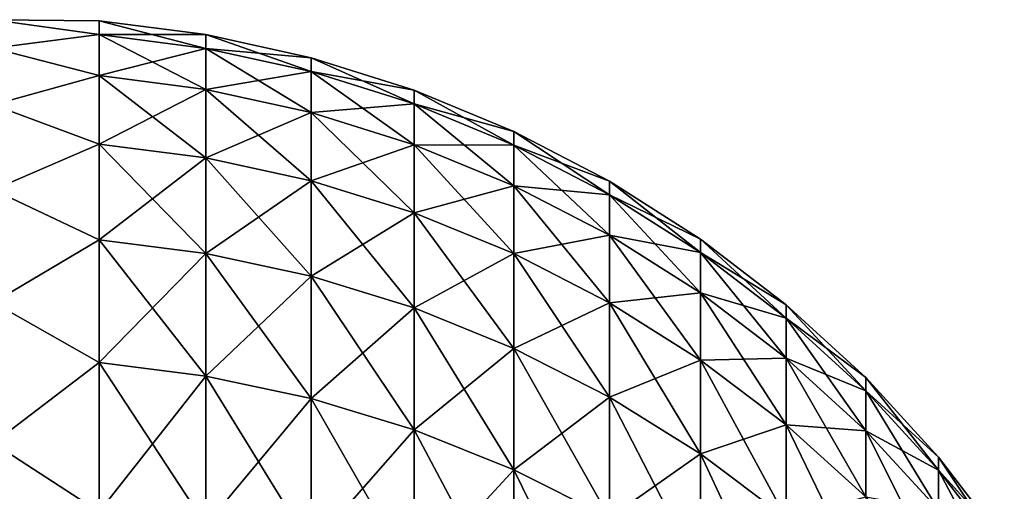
# Model space of a CAD drawing. Header units: metres. Extents: x -46 to 104, y -30 to 30.
# Tile 365 of 656: x 16.032 to 17.228, y 12.423 to 12.996. Entities that reach past the tile are written whole.
import ezdxf

# ---------------------------------------------------------------- set-up
doc = ezdxf.new("R2010")
doc.units = ezdxf.units.M
doc.layers.add('solid_26_000_502_XXX', color=7, linetype='CONTINUOUS')

msp = doc.modelspace()

# ---------------------------------------------------------------- linework, layer by layer
at = {"layer": 'solid_26_000_502_XXX'}
for points in [[(16.128647, 12.977795, -0.658159), (16, 12.961227, -1.003281), (16, 12.99569, -0.334723)], [(16.128647, 12.994473), (16, 12.99569, -0.334723), (16, 12.99569, 0.334723)], [(16.128647, 12.994473), (16.128647, 12.977795, -0.658159), (16, 12.99569, -0.334723)], [(16.128647, 12.977795, 0.658159), (16, 12.99569, 0.334723), (16, 12.961227, 1.003281)], [(16.128647, 12.977795, 0.658159), (16.128647, 12.994473), (16, 12.99569, 0.334723)], [(16.128647, 12.977795, 611.341858), (16, 12.961227, 610.996704), (16, 12.99569, 611.665283)], [(16.128647, 12.994473, 612), (16, 12.99569, 611.665283), (16, 12.99569, 612.334717)], [(16.128647, 12.994473, 612), (16.128647, 12.977795, 611.341858), (16, 12.99569, 611.665283)], [(16.128647, 12.977795, 612.658142), (16, 12.99569, 612.334717), (16, 12.961227, 613.003296)], [(16.128647, 12.977795, 612.658142), (16.128647, 12.994473, 612), (16, 12.99569, 612.334717)], [(16.258539, 12.960895, -0.657302), (16.128647, 12.977795, -0.658159), (16.128647, 12.994473)], [(16.258539, 12.977551), (16.128647, 12.994473), (16.128647, 12.977795, 0.658159)], [(16.258539, 12.977551), (16.258539, 12.960895, -0.657302), (16.128647, 12.994473)], [(16.258539, 12.960895, 611.342712), (16.128647, 12.977795, 611.341858), (16.128647, 12.994473, 612)], [(16.258539, 12.977551, 612), (16.128647, 12.994473, 612), (16.128647, 12.977795, 612.658142)], [(16.258539, 12.977551, 612), (16.258539, 12.960895, 611.342712), (16.128647, 12.994473, 612)], [(16.128647, 12.977795, -0.658159), (16.128647, 12.927803, -1.314629), (16, 12.961227, -1.003281)], [(16.128647, 12.927803, 1.314629), (16.128647, 12.977795, 0.658159), (16, 12.961227, 1.003281)], [(16.128647, 12.977795, 611.341858), (16.128647, 12.927803, 610.685364), (16, 12.961227, 610.996704)], [(16.128647, 12.927803, 613.314636), (16.128647, 12.977795, 612.658142), (16, 12.961227, 613.003296)], [(16.258539, 12.910968, -1.312917), (16.128647, 12.927803, -1.314629), (16.128647, 12.977795, -0.658159)], [(16.258539, 12.960895, -0.657302), (16.258539, 12.910968, -1.312917), (16.128647, 12.977795, -0.658159)], [(16.258539, 12.960895, 0.657302), (16.128647, 12.977795, 0.658159), (16.128647, 12.927803, 1.314629)], [(16.258539, 12.960895, 0.657302), (16.258539, 12.977551), (16.128647, 12.977795, 0.658159)], [(16.258539, 12.910968, 610.687073), (16.128647, 12.927803, 610.685364), (16.128647, 12.977795, 611.341858)], [(16.258539, 12.960895, 611.342712), (16.258539, 12.910968, 610.687073), (16.128647, 12.977795, 611.341858)], [(16.258539, 12.960895, 612.657288), (16.128647, 12.977795, 612.658142), (16.128647, 12.927803, 613.314636)], [(16.258539, 12.960895, 612.657288), (16.258539, 12.977551, 612), (16.128647, 12.977795, 612.658142)], [(16.386457, 12.932741, -0.655874), (16.258539, 12.960895, -0.657302), (16.258539, 12.977551)], [(16.386457, 12.949362), (16.258539, 12.977551), (16.258539, 12.960895, 0.657302)], [(16.386457, 12.949362), (16.386457, 12.932741, -0.655874), (16.258539, 12.977551)], [(16.386457, 12.932741, 611.344116), (16.258539, 12.960895, 611.342712), (16.258539, 12.977551, 612)], [(16.386457, 12.949362, 612), (16.258539, 12.977551, 612), (16.258539, 12.960895, 612.657288)], [(16.386457, 12.949362, 612), (16.386457, 12.932741, 611.344116), (16.258539, 12.977551, 612)], [(16.128647, 12.927803, -1.314629), (16, 12.892395, -1.669179), (16, 12.961227, -1.003281)], [(16.128647, 12.927803, 1.314629), (16, 12.961227, 1.003281), (16, 12.892395, 1.669179)], [(16.128647, 12.927803, 610.685364), (16, 12.892395, 610.330811), (16, 12.961227, 610.996704)], [(16.128647, 12.927803, 613.314636), (16, 12.961227, 613.003296), (16, 12.892395, 613.669189)], [(16.258539, 12.910968, 1.312917), (16.258539, 12.960895, 0.657302), (16.128647, 12.927803, 1.314629)], [(16.258539, 12.910968, 613.312927), (16.258539, 12.960895, 612.657288), (16.128647, 12.927803, 613.314636)], [(16.386457, 12.882923, -1.310065), (16.258539, 12.910968, -1.312917), (16.258539, 12.960895, -0.657302)], [(16.386457, 12.932741, -0.655874), (16.386457, 12.882923, -1.310065), (16.258539, 12.960895, -0.657302)], [(16.386457, 12.932741, 0.655874), (16.258539, 12.960895, 0.657302), (16.258539, 12.910968, 1.312917)], [(16.386457, 12.932741, 0.655874), (16.386457, 12.949362), (16.258539, 12.960895, 0.657302)], [(16.386457, 12.882923, 610.689941), (16.258539, 12.910968, 610.687073), (16.258539, 12.960895, 611.342712)], [(16.386457, 12.932741, 611.344116), (16.386457, 12.882923, 610.689941), (16.258539, 12.960895, 611.342712)], [(16.386457, 12.932741, 612.655884), (16.258539, 12.960895, 612.657288), (16.258539, 12.910968, 613.312927)], [(16.386457, 12.932741, 612.655884), (16.386457, 12.949362, 612), (16.258539, 12.960895, 612.657288)], [(16.511431, 12.89355, -0.653887), (16.386457, 12.932741, -0.655874), (16.386457, 12.949362)], [(16.511431, 12.91012), (16.386457, 12.949362), (16.386457, 12.932741, 0.655874)], [(16.511431, 12.91012), (16.511431, 12.89355, -0.653887), (16.386457, 12.949362)], [(16.511431, 12.89355, 611.34613), (16.386457, 12.932741, 611.344116), (16.386457, 12.949362, 612)], [(16.511431, 12.91012, 612), (16.386457, 12.949362, 612), (16.386457, 12.932741, 612.655884)], [(16.511431, 12.91012, 612), (16.511431, 12.89355, 611.34613), (16.386457, 12.949362, 612)], [(16.386457, 12.882923, 1.310065), (16.386457, 12.932741, 0.655874), (16.258539, 12.910968, 1.312917)], [(16.386457, 12.882923, 613.310059), (16.386457, 12.932741, 612.655884), (16.258539, 12.910968, 613.312927)], [(16.511431, 12.843883, -1.306095), (16.386457, 12.882923, -1.310065), (16.386457, 12.932741, -0.655874)], [(16.511431, 12.89355, -0.653887), (16.511431, 12.843883, -1.306095), (16.386457, 12.932741, -0.655874)], [(16.511431, 12.89355, 0.653887), (16.386457, 12.932741, 0.655874), (16.386457, 12.882923, 1.310065)], [(16.511431, 12.89355, 0.653887), (16.511431, 12.91012), (16.386457, 12.932741, 0.655874)], [(16.511431, 12.843883, 610.693909), (16.386457, 12.882923, 610.689941), (16.386457, 12.932741, 611.344116)], [(16.511431, 12.89355, 611.34613), (16.511431, 12.843883, 610.693909), (16.386457, 12.932741, 611.344116)], [(16.511431, 12.89355, 612.65387), (16.386457, 12.932741, 612.655884), (16.386457, 12.882923, 613.310059)], [(16.511431, 12.89355, 612.65387), (16.511431, 12.91012, 612), (16.386457, 12.932741, 612.655884)], [(16.128647, 12.927803, -1.314629), (16.128647, 12.844625, -1.967724), (16, 12.892395, -1.669179)], [(16.128647, 12.844625, 1.967724), (16.128647, 12.927803, 1.314629), (16, 12.892395, 1.669179)], [(16.128647, 12.927803, 610.685364), (16.128647, 12.844625, 610.032288), (16, 12.892395, 610.330811)], [(16.128647, 12.844625, 613.967712), (16.128647, 12.927803, 613.314636), (16, 12.892395, 613.669189)], [(16.258539, 12.827898, -1.965162), (16.128647, 12.844625, -1.967724), (16.128647, 12.927803, -1.314629)], [(16.258539, 12.910968, -1.312917), (16.258539, 12.827898, -1.965162), (16.128647, 12.927803, -1.314629)], [(16.258539, 12.910968, 1.312917), (16.128647, 12.927803, 1.314629), (16.128647, 12.844625, 1.967724)], [(16.258539, 12.827898, 610.034851), (16.128647, 12.844625, 610.032288), (16.128647, 12.927803, 610.685364)], [(16.258539, 12.910968, 610.687073), (16.258539, 12.827898, 610.034851), (16.128647, 12.927803, 610.685364)], [(16.258539, 12.910968, 613.312927), (16.128647, 12.927803, 613.314636), (16.128647, 12.844625, 613.967712)], [(16.258539, 12.827898, 1.965162), (16.258539, 12.910968, 1.312917), (16.128647, 12.844625, 1.967724)], [(16.258539, 12.827898, 613.965149), (16.258539, 12.910968, 613.312927), (16.128647, 12.844625, 613.967712)], [(16.386457, 12.800035, -1.960893), (16.258539, 12.827898, -1.965162), (16.258539, 12.910968, -1.312917)], [(16.386457, 12.882923, -1.310065), (16.386457, 12.800035, -1.960893), (16.258539, 12.910968, -1.312917)], [(16.386457, 12.882923, 1.310065), (16.258539, 12.910968, 1.312917), (16.258539, 12.827898, 1.965162)], [(16.386457, 12.800035, 610.039124), (16.258539, 12.827898, 610.034851), (16.258539, 12.910968, 610.687073)], [(16.386457, 12.882923, 610.689941), (16.386457, 12.800035, 610.039124), (16.258539, 12.910968, 610.687073)], [(16.386457, 12.882923, 613.310059), (16.258539, 12.910968, 613.312927), (16.258539, 12.827898, 613.965149)], [(16.632504, 12.843619, -0.651355), (16.511431, 12.89355, -0.653887), (16.511431, 12.91012)], [(16.632504, 12.860125), (16.511431, 12.91012), (16.511431, 12.89355, 0.653887)], [(16.632504, 12.860125), (16.632504, 12.843619, -0.651355), (16.511431, 12.91012)], [(16.632504, 12.843619, 611.348633), (16.511431, 12.89355, 611.34613), (16.511431, 12.91012, 612)], [(16.632504, 12.860125, 612), (16.511431, 12.91012, 612), (16.511431, 12.89355, 612.65387)], [(16.632504, 12.860125, 612), (16.632504, 12.843619, 611.348633), (16.511431, 12.91012, 612)], [(16.511431, 12.843883, 1.306095), (16.511431, 12.89355, 0.653887), (16.386457, 12.882923, 1.310065)], [(16.511431, 12.843883, 613.306091), (16.511431, 12.89355, 612.65387), (16.386457, 12.882923, 613.310059)], [(16.632504, 12.794144, -1.301037), (16.511431, 12.843883, -1.306095), (16.511431, 12.89355, -0.653887)], [(16.632504, 12.843619, -0.651355), (16.632504, 12.794144, -1.301037), (16.511431, 12.89355, -0.653887)], [(16.632504, 12.843619, 0.651355), (16.511431, 12.89355, 0.653887), (16.511431, 12.843883, 1.306095)], [(16.632504, 12.843619, 0.651355), (16.632504, 12.860125), (16.511431, 12.89355, 0.653887)], [(16.632504, 12.794144, 610.698975), (16.511431, 12.843883, 610.693909), (16.511431, 12.89355, 611.34613)], [(16.632504, 12.843619, 611.348633), (16.632504, 12.794144, 610.698975), (16.511431, 12.89355, 611.34613)], [(16.632504, 12.843619, 612.651367), (16.511431, 12.89355, 612.65387), (16.511431, 12.843883, 613.306091)], [(16.632504, 12.843619, 612.651367), (16.632504, 12.860125, 612), (16.511431, 12.89355, 612.65387)], [(16.128647, 12.844625, -1.967724), (16, 12.789373, -2.33065), (16, 12.892395, -1.669179)], [(16.128647, 12.844625, 1.967724), (16, 12.892395, 1.669179), (16, 12.789373, 2.33065)], [(16.128647, 12.844625, 610.032288), (16, 12.789373, 609.669373), (16, 12.892395, 610.330811)], [(16.128647, 12.844625, 613.967712), (16, 12.892395, 613.669189), (16, 12.789373, 614.330627)], [(16.386457, 12.800035, 1.960893), (16.386457, 12.882923, 1.310065), (16.258539, 12.827898, 1.965162)], [(16.386457, 12.800035, 613.960876), (16.386457, 12.882923, 613.310059), (16.258539, 12.827898, 613.965149)], [(16.511431, 12.761245, -1.954951), (16.386457, 12.800035, -1.960893), (16.386457, 12.882923, -1.310065)], [(16.511431, 12.843883, -1.306095), (16.511431, 12.761245, -1.954951), (16.386457, 12.882923, -1.310065)], [(16.511431, 12.843883, 1.306095), (16.386457, 12.882923, 1.310065), (16.386457, 12.800035, 1.960893)], [(16.511431, 12.761245, 610.045044), (16.386457, 12.800035, 610.039124), (16.386457, 12.882923, 610.689941)], [(16.511431, 12.843883, 610.693909), (16.511431, 12.761245, 610.045044), (16.386457, 12.882923, 610.689941)], [(16.511431, 12.843883, 613.306091), (16.386457, 12.882923, 613.310059), (16.386457, 12.800035, 613.960876)], [(16.748753, 12.783329, -0.648297), (16.632504, 12.843619, -0.651355), (16.632504, 12.860125)], [(16.748753, 12.799757), (16.632504, 12.860125), (16.632504, 12.843619, 0.651355)], [(16.748753, 12.799757), (16.748753, 12.783329, -0.648297), (16.632504, 12.860125)], [(16.748753, 12.783329, 611.351685), (16.632504, 12.843619, 611.348633), (16.632504, 12.860125, 612)], [(16.748753, 12.799757, 612), (16.632504, 12.860125, 612), (16.632504, 12.843619, 612.651367)], [(16.748753, 12.799757, 612), (16.748753, 12.783329, 611.351685), (16.632504, 12.860125, 612)], [(16.128647, 12.844625, -1.967724), (16.128647, 12.728476, -2.615768), (16, 12.789373, -2.33065)], [(16.128647, 12.728476, 2.615768), (16.128647, 12.844625, 1.967724), (16, 12.789373, 2.33065)], [(16.128647, 12.844625, 610.032288), (16.128647, 12.728476, 609.384216), (16, 12.789373, 609.669373)], [(16.128647, 12.728476, 614.615784), (16.128647, 12.844625, 613.967712), (16, 12.789373, 614.330627)], [(16.258539, 12.7119, -2.612362), (16.128647, 12.728476, -2.615768), (16.128647, 12.844625, -1.967724)], [(16.258539, 12.827898, -1.965162), (16.258539, 12.7119, -2.612362), (16.128647, 12.844625, -1.967724)], [(16.258539, 12.827898, 1.965162), (16.128647, 12.844625, 1.967724), (16.128647, 12.728476, 2.615768)], [(16.258539, 12.7119, 609.387634), (16.128647, 12.728476, 609.384216), (16.128647, 12.844625, 610.032288)], [(16.258539, 12.827898, 610.034851), (16.258539, 12.7119, 609.387634), (16.128647, 12.844625, 610.032288)], [(16.258539, 12.827898, 613.965149), (16.128647, 12.844625, 613.967712), (16.128647, 12.728476, 614.615784)], [(16.511431, 12.761245, 1.954951), (16.511431, 12.843883, 1.306095), (16.386457, 12.800035, 1.960893)], [(16.511431, 12.761245, 613.954956), (16.511431, 12.843883, 613.306091), (16.386457, 12.800035, 613.960876)], [(16.632504, 12.711826, -1.94738), (16.511431, 12.761245, -1.954951), (16.511431, 12.843883, -1.306095)], [(16.632504, 12.794144, -1.301037), (16.632504, 12.711826, -1.94738), (16.511431, 12.843883, -1.306095)], [(16.632504, 12.794144, 1.301037), (16.511431, 12.843883, 1.306095), (16.511431, 12.761245, 1.954951)], [(16.632504, 12.794144, 1.301037), (16.632504, 12.843619, 0.651355), (16.511431, 12.843883, 1.306095)], [(16.632504, 12.711826, 610.052612), (16.511431, 12.761245, 610.045044), (16.511431, 12.843883, 610.693909)], [(16.632504, 12.794144, 610.698975), (16.632504, 12.711826, 610.052612), (16.511431, 12.843883, 610.693909)], [(16.632504, 12.794144, 613.301025), (16.511431, 12.843883, 613.306091), (16.511431, 12.761245, 613.954956)], [(16.632504, 12.794144, 613.301025), (16.632504, 12.843619, 612.651367), (16.511431, 12.843883, 613.306091)], [(16.748753, 12.734086, -1.29493), (16.632504, 12.794144, -1.301037), (16.632504, 12.843619, -0.651355)], [(16.748753, 12.783329, -0.648297), (16.748753, 12.734086, -1.29493), (16.632504, 12.843619, -0.651355)], [(16.748753, 12.783329, 0.648297), (16.632504, 12.843619, 0.651355), (16.632504, 12.794144, 1.301037)], [(16.748753, 12.783329, 0.648297), (16.748753, 12.799757), (16.632504, 12.843619, 0.651355)], [(16.748753, 12.734086, 610.705078), (16.632504, 12.794144, 610.698975), (16.632504, 12.843619, 611.348633)], [(16.748753, 12.783329, 611.351685), (16.748753, 12.734086, 610.705078), (16.632504, 12.843619, 611.348633)], [(16.748753, 12.783329, 612.648315), (16.632504, 12.843619, 612.651367), (16.632504, 12.794144, 613.301025)], [(16.748753, 12.783329, 612.648315), (16.748753, 12.799757, 612), (16.632504, 12.843619, 612.651367)], [(16.258539, 12.7119, 2.612362), (16.258539, 12.827898, 1.965162), (16.128647, 12.728476, 2.615768)], [(16.258539, 12.7119, 614.612366), (16.258539, 12.827898, 613.965149), (16.128647, 12.728476, 614.615784)], [(16.386457, 12.684288, -2.606687), (16.258539, 12.7119, -2.612362), (16.258539, 12.827898, -1.965162)], [(16.386457, 12.800035, -1.960893), (16.386457, 12.684288, -2.606687), (16.258539, 12.827898, -1.965162)], [(16.386457, 12.800035, 1.960893), (16.258539, 12.827898, 1.965162), (16.258539, 12.7119, 2.612362)], [(16.386457, 12.684288, 609.393311), (16.258539, 12.7119, 609.387634), (16.258539, 12.827898, 610.034851)], [(16.386457, 12.800035, 610.039124), (16.386457, 12.684288, 609.393311), (16.258539, 12.827898, 610.034851)], [(16.386457, 12.800035, 613.960876), (16.258539, 12.827898, 613.965149), (16.258539, 12.7119, 614.612366)], [(16.386457, 12.684288, 2.606687), (16.386457, 12.800035, 1.960893), (16.258539, 12.7119, 2.612362)], [(16.386457, 12.684288, 614.606689), (16.386457, 12.800035, 613.960876), (16.258539, 12.7119, 614.612366)], [(16.511431, 12.645849, -2.598788), (16.386457, 12.684288, -2.606687), (16.386457, 12.800035, -1.960893)], [(16.511431, 12.761245, -1.954951), (16.511431, 12.645849, -2.598788), (16.386457, 12.800035, -1.960893)], [(16.511431, 12.761245, 1.954951), (16.386457, 12.800035, 1.960893), (16.386457, 12.684288, 2.606687)], [(16.511431, 12.645849, 609.401184), (16.386457, 12.684288, 609.393311), (16.386457, 12.800035, 610.039124)], [(16.511431, 12.761245, 610.045044), (16.511431, 12.645849, 609.401184), (16.386457, 12.800035, 610.039124)], [(16.511431, 12.761245, 613.954956), (16.386457, 12.800035, 613.960876), (16.386457, 12.684288, 614.606689)], [(16.859293, 12.71314, -0.644737), (16.748753, 12.783329, -0.648297), (16.748753, 12.799757)], [(16.859293, 12.729479), (16.748753, 12.799757), (16.748753, 12.783329, 0.648297)], [(16.859293, 12.729479), (16.859293, 12.71314, -0.644737), (16.748753, 12.799757)], [(16.859293, 12.71314, 611.355286), (16.748753, 12.783329, 611.351685), (16.748753, 12.799757, 612)], [(16.859293, 12.729479, 612), (16.748753, 12.799757, 612), (16.748753, 12.783329, 612.648315)], [(16.859293, 12.729479, 612), (16.859293, 12.71314, 611.355286), (16.748753, 12.799757, 612)], [(16.128647, 12.728476, -2.615768), (16, 12.652437, -2.985941), (16, 12.789373, -2.33065)], [(16.128647, 12.728476, 2.615768), (16, 12.789373, 2.33065), (16, 12.652437, 2.985941)], [(16.128647, 12.728476, 609.384216), (16, 12.652437, 609.014038), (16, 12.789373, 609.669373)], [(16.128647, 12.728476, 614.615784), (16, 12.789373, 614.330627), (16, 12.652437, 614.985962)], [(16.632504, 12.711826, 1.94738), (16.632504, 12.794144, 1.301037), (16.511431, 12.761245, 1.954951)], [(16.632504, 12.711826, 613.947388), (16.632504, 12.794144, 613.301025), (16.511431, 12.761245, 613.954956)], [(16.748753, 12.652155, -1.938239), (16.632504, 12.711826, -1.94738), (16.632504, 12.794144, -1.301037)], [(16.748753, 12.734086, -1.29493), (16.748753, 12.652155, -1.938239), (16.632504, 12.794144, -1.301037)], [(16.748753, 12.734086, 1.29493), (16.632504, 12.794144, 1.301037), (16.632504, 12.711826, 1.94738)], [(16.748753, 12.734086, 1.29493), (16.748753, 12.783329, 0.648297), (16.632504, 12.794144, 1.301037)], [(16.748753, 12.652155, 610.061768), (16.632504, 12.711826, 610.052612), (16.632504, 12.794144, 610.698975)], [(16.748753, 12.734086, 610.705078), (16.748753, 12.652155, 610.061768), (16.632504, 12.794144, 610.698975)], [(16.748753, 12.734086, 613.294922), (16.632504, 12.794144, 613.301025), (16.632504, 12.711826, 613.947388)], [(16.748753, 12.734086, 613.294922), (16.748753, 12.783329, 612.648315), (16.632504, 12.794144, 613.301025)], [(16.859293, 12.664167, -1.28782), (16.748753, 12.734086, -1.29493), (16.748753, 12.783329, -0.648297)], [(16.859293, 12.71314, -0.644737), (16.859293, 12.664167, -1.28782), (16.748753, 12.783329, -0.648297)], [(16.859293, 12.71314, 0.644737), (16.748753, 12.783329, 0.648297), (16.748753, 12.734086, 1.29493)], [(16.859293, 12.71314, 0.644737), (16.859293, 12.729479), (16.748753, 12.783329, 0.648297)], [(16.859293, 12.664167, 610.712158), (16.748753, 12.734086, 610.705078), (16.748753, 12.783329, 611.351685)], [(16.859293, 12.71314, 611.355286), (16.859293, 12.664167, 610.712158), (16.748753, 12.783329, 611.351685)], [(16.859293, 12.71314, 612.644714), (16.748753, 12.783329, 612.648315), (16.748753, 12.734086, 613.294922)], [(16.859293, 12.71314, 612.644714), (16.859293, 12.729479, 612), (16.748753, 12.783329, 612.648315)], [(16.511431, 12.645849, 2.598788), (16.511431, 12.761245, 1.954951), (16.386457, 12.684288, 2.606687)], [(16.511431, 12.645849, 614.598816), (16.511431, 12.761245, 613.954956), (16.386457, 12.684288, 614.606689)], [(16.632504, 12.596877, -2.588724), (16.511431, 12.645849, -2.598788), (16.511431, 12.761245, -1.954951)], [(16.632504, 12.711826, -1.94738), (16.632504, 12.596877, -2.588724), (16.511431, 12.761245, -1.954951)], [(16.632504, 12.711826, 1.94738), (16.511431, 12.761245, 1.954951), (16.511431, 12.645849, 2.598788)], [(16.632504, 12.596877, 609.411255), (16.511431, 12.645849, 609.401184), (16.511431, 12.761245, 610.045044)], [(16.632504, 12.711826, 610.052612), (16.632504, 12.596877, 609.411255), (16.511431, 12.761245, 610.045044)], [(16.632504, 12.711826, 613.947388), (16.511431, 12.761245, 613.954956), (16.511431, 12.645849, 614.598816)], [(16.128647, 12.728476, -2.615768), (16.128647, 12.579652, -3.257097), (16, 12.652437, -2.985941)], [(16.128647, 12.579652, 3.257097), (16.128647, 12.728476, 2.615768), (16, 12.652437, 2.985941)], [(16.128647, 12.728476, 609.384216), (16.128647, 12.579652, 608.74292), (16, 12.652437, 609.014038)], [(16.128647, 12.579652, 615.25708), (16.128647, 12.728476, 614.615784), (16, 12.652437, 614.985962)], [(16.258539, 12.563271, -3.252856), (16.128647, 12.579652, -3.257097), (16.128647, 12.728476, -2.615768)], [(16.258539, 12.7119, -2.612362), (16.258539, 12.563271, -3.252856), (16.128647, 12.728476, -2.615768)], [(16.258539, 12.7119, 2.612362), (16.128647, 12.728476, 2.615768), (16.128647, 12.579652, 3.257097)], [(16.258539, 12.563271, 608.747131), (16.128647, 12.579652, 608.74292), (16.128647, 12.728476, 609.384216)], [(16.258539, 12.7119, 609.387634), (16.258539, 12.563271, 608.747131), (16.128647, 12.728476, 609.384216)], [(16.258539, 12.7119, 614.612366), (16.128647, 12.728476, 614.615784), (16.128647, 12.579652, 615.25708)], [(16.748753, 12.652155, 1.938239), (16.748753, 12.734086, 1.29493), (16.632504, 12.711826, 1.94738)], [(16.748753, 12.652155, 613.938232), (16.748753, 12.734086, 613.294922), (16.632504, 12.711826, 613.947388)], [(16.859293, 12.582686, -1.927597), (16.748753, 12.652155, -1.938239), (16.748753, 12.734086, -1.29493)], [(16.859293, 12.664167, -1.28782), (16.859293, 12.582686, -1.927597), (16.748753, 12.734086, -1.29493)], [(16.859293, 12.664167, 1.28782), (16.748753, 12.734086, 1.29493), (16.748753, 12.652155, 1.938239)], [(16.859293, 12.664167, 1.28782), (16.859293, 12.71314, 0.644737), (16.748753, 12.734086, 1.29493)], [(16.859293, 12.582686, 610.072388), (16.748753, 12.652155, 610.061768), (16.748753, 12.734086, 610.705078)], [(16.859293, 12.664167, 610.712158), (16.859293, 12.582686, 610.072388), (16.748753, 12.734086, 610.705078)], [(16.859293, 12.664167, 613.287842), (16.748753, 12.734086, 613.294922), (16.748753, 12.652155, 613.938232)], [(16.859293, 12.664167, 613.287842), (16.859293, 12.71314, 612.644714), (16.748753, 12.734086, 613.294922)], [(16.963278, 12.633588, -0.640703), (16.859293, 12.71314, -0.644737), (16.859293, 12.729479)], [(16.963278, 12.649823), (16.859293, 12.729479), (16.859293, 12.71314, 0.644737)], [(16.963278, 12.649823), (16.963278, 12.633588, -0.640703), (16.859293, 12.729479)], [(16.963278, 12.633588, 611.359314), (16.859293, 12.71314, 611.355286), (16.859293, 12.729479, 612)], [(16.963278, 12.649823, 612), (16.859293, 12.729479, 612), (16.859293, 12.71314, 612.644714)], [(16.963278, 12.649823, 612), (16.963278, 12.633588, 611.359314), (16.859293, 12.729479, 612)], [(16.258539, 12.563271, 3.252856), (16.258539, 12.7119, 2.612362), (16.128647, 12.579652, 3.257097)], [(16.258539, 12.563271, 615.252869), (16.258539, 12.7119, 614.612366), (16.128647, 12.579652, 615.25708)], [(16.386457, 12.535981, -3.24579), (16.258539, 12.563271, -3.252856), (16.258539, 12.7119, -2.612362)], [(16.386457, 12.684288, -2.606687), (16.386457, 12.535981, -3.24579), (16.258539, 12.7119, -2.612362)], [(16.386457, 12.684288, 2.606687), (16.258539, 12.7119, 2.612362), (16.258539, 12.563271, 3.252856)], [(16.386457, 12.535981, 608.754211), (16.258539, 12.563271, 608.747131), (16.258539, 12.7119, 609.387634)], [(16.386457, 12.684288, 609.393311), (16.386457, 12.535981, 608.754211), (16.258539, 12.7119, 609.387634)], [(16.386457, 12.684288, 614.606689), (16.258539, 12.7119, 614.612366), (16.258539, 12.563271, 615.252869)], [(16.632504, 12.596877, 2.588724), (16.632504, 12.711826, 1.94738), (16.511431, 12.645849, 2.598788)], [(16.632504, 12.596877, 614.588745), (16.632504, 12.711826, 613.947388), (16.511431, 12.645849, 614.598816)], [(16.748753, 12.537745, -2.576572), (16.632504, 12.596877, -2.588724), (16.632504, 12.711826, -1.94738)], [(16.748753, 12.652155, -1.938239), (16.748753, 12.537745, -2.576572), (16.632504, 12.711826, -1.94738)], [(16.748753, 12.652155, 1.938239), (16.632504, 12.711826, 1.94738), (16.632504, 12.596877, 2.588724)], [(16.748753, 12.537745, 609.423401), (16.632504, 12.596877, 609.411255), (16.632504, 12.711826, 610.052612)], [(16.748753, 12.652155, 610.061768), (16.748753, 12.537745, 609.423401), (16.632504, 12.711826, 610.052612)], [(16.748753, 12.652155, 613.938232), (16.632504, 12.711826, 613.947388), (16.632504, 12.596877, 614.588745)], [(16.963278, 12.584922, -1.279761), (16.859293, 12.664167, -1.28782), (16.859293, 12.71314, -0.644737)], [(16.963278, 12.633588, -0.640703), (16.963278, 12.584922, -1.279761), (16.859293, 12.71314, -0.644737)], [(16.963278, 12.633588, 0.640703), (16.859293, 12.71314, 0.644737), (16.859293, 12.664167, 1.28782)], [(16.963278, 12.633588, 0.640703), (16.963278, 12.649823), (16.859293, 12.71314, 0.644737)], [(16.963278, 12.584922, 610.720215), (16.859293, 12.664167, 610.712158), (16.859293, 12.71314, 611.355286)], [(16.963278, 12.633588, 611.359314), (16.963278, 12.584922, 610.720215), (16.859293, 12.71314, 611.355286)], [(16.963278, 12.633588, 612.640686), (16.859293, 12.71314, 612.644714), (16.859293, 12.664167, 613.287842)], [(16.963278, 12.633588, 612.640686), (16.963278, 12.649823, 612), (16.859293, 12.71314, 612.644714)], [(16.386457, 12.535981, 3.24579), (16.386457, 12.684288, 2.606687), (16.258539, 12.563271, 3.252856)], [(16.386457, 12.535981, 615.245789), (16.386457, 12.684288, 614.606689), (16.258539, 12.563271, 615.252869)], [(16.511431, 12.497992, -3.235954), (16.386457, 12.535981, -3.24579), (16.386457, 12.684288, -2.606687)], [(16.511431, 12.645849, -2.598788), (16.511431, 12.497992, -3.235954), (16.386457, 12.684288, -2.606687)], [(16.511431, 12.645849, 2.598788), (16.386457, 12.684288, 2.606687), (16.386457, 12.535981, 3.24579)], [(16.511431, 12.497992, 608.764038), (16.386457, 12.535981, 608.754211), (16.386457, 12.684288, 609.393311)], [(16.511431, 12.645849, 609.401184), (16.511431, 12.497992, 608.764038), (16.386457, 12.684288, 609.393311)], [(16.511431, 12.645849, 614.598816), (16.386457, 12.684288, 614.606689), (16.386457, 12.535981, 615.245789)], [(16.859293, 12.582686, 1.927597), (16.859293, 12.664167, 1.28782), (16.748753, 12.652155, 1.938239)], [(16.859293, 12.582686, 613.927612), (16.859293, 12.664167, 613.287842), (16.748753, 12.652155, 613.938232)], [(16.963278, 12.50395, -1.915535), (16.859293, 12.582686, -1.927597), (16.859293, 12.664167, -1.28782)], [(16.963278, 12.584922, -1.279761), (16.963278, 12.50395, -1.915535), (16.859293, 12.664167, -1.28782)], [(16.963278, 12.584922, 1.279761), (16.859293, 12.664167, 1.28782), (16.859293, 12.582686, 1.927597)], [(16.963278, 12.584922, 1.279761), (16.963278, 12.633588, 0.640703), (16.859293, 12.664167, 1.28782)], [(16.963278, 12.50395, 610.084473), (16.859293, 12.582686, 610.072388), (16.859293, 12.664167, 610.712158)], [(16.963278, 12.584922, 610.720215), (16.963278, 12.50395, 610.084473), (16.859293, 12.664167, 610.712158)], [(16.963278, 12.584922, 613.279785), (16.859293, 12.664167, 613.287842), (16.859293, 12.582686, 613.927612)], [(16.963278, 12.584922, 613.279785), (16.963278, 12.633588, 612.640686), (16.859293, 12.664167, 613.287842)], [(16.128647, 12.579652, -3.257097), (16, 12.481948, -3.633313), (16, 12.652437, -2.985941)], [(16.128647, 12.579652, 3.257097), (16, 12.652437, 2.985941), (16, 12.481948, 3.633313)], [(16.128647, 12.579652, 608.74292), (16, 12.481948, 608.366699), (16, 12.652437, 609.014038)], [(16.128647, 12.579652, 615.25708), (16, 12.652437, 614.985962), (16, 12.481948, 615.633301)], [(16.511431, 12.497992, 3.235954), (16.511431, 12.645849, 2.598788), (16.386457, 12.535981, 3.24579)], [(16.511431, 12.497992, 615.235962), (16.511431, 12.645849, 614.598816), (16.386457, 12.535981, 615.245789)], [(16.632504, 12.449593, -3.223423), (16.511431, 12.497992, -3.235954), (16.511431, 12.645849, -2.598788)], [(16.632504, 12.596877, -2.588724), (16.632504, 12.449593, -3.223423), (16.511431, 12.645849, -2.598788)], [(16.632504, 12.596877, 2.588724), (16.511431, 12.645849, 2.598788), (16.511431, 12.497992, 3.235954)], [(16.632504, 12.449593, 608.77655), (16.511431, 12.497992, 608.764038), (16.511431, 12.645849, 609.401184)], [(16.632504, 12.596877, 609.411255), (16.632504, 12.449593, 608.77655), (16.511431, 12.645849, 609.401184)], [(16.632504, 12.596877, 614.588745), (16.511431, 12.645849, 614.598816), (16.511431, 12.497992, 615.235962)], [(16.748753, 12.537745, 2.576572), (16.748753, 12.652155, 1.938239), (16.632504, 12.596877, 2.588724)], [(16.748753, 12.537745, 614.576599), (16.748753, 12.652155, 613.938232), (16.632504, 12.596877, 614.588745)], [(16.859293, 12.468905, -2.562425), (16.748753, 12.537745, -2.576572), (16.748753, 12.652155, -1.938239)], [(16.859293, 12.582686, -1.927597), (16.859293, 12.468905, -2.562425), (16.748753, 12.652155, -1.938239)], [(16.859293, 12.582686, 1.927597), (16.748753, 12.652155, 1.938239), (16.748753, 12.537745, 2.576572)], [(16.859293, 12.468905, 609.437561), (16.748753, 12.537745, 609.423401), (16.748753, 12.652155, 610.061768)], [(16.859293, 12.582686, 610.072388), (16.859293, 12.468905, 609.437561), (16.748753, 12.652155, 610.061768)], [(16.859293, 12.582686, 613.927612), (16.748753, 12.652155, 613.938232), (16.748753, 12.537745, 614.576599)], [(17.059919, 12.545278, -0.636225), (16.963278, 12.633588, -0.640703), (16.963278, 12.649823)], [(17.059919, 12.5614), (16.963278, 12.649823), (16.963278, 12.633588, 0.640703)], [(17.059919, 12.5614), (17.059919, 12.545278, -0.636225), (16.963278, 12.649823)], [(17.059919, 12.545278, 611.36377), (16.963278, 12.633588, 611.359314), (16.963278, 12.649823, 612)], [(17.059919, 12.5614, 612), (16.963278, 12.649823, 612), (16.963278, 12.633588, 612.640686)], [(17.059919, 12.5614, 612), (17.059919, 12.545278, 611.36377), (16.963278, 12.649823, 612)], [(17.059919, 12.496952, -1.270816), (16.963278, 12.584922, -1.279761), (16.963278, 12.633588, -0.640703)], [(17.059919, 12.545278, -0.636225), (17.059919, 12.496952, -1.270816), (16.963278, 12.633588, -0.640703)], [(17.059919, 12.545278, 0.636225), (16.963278, 12.633588, 0.640703), (16.963278, 12.584922, 1.279761)], [(17.059919, 12.545278, 0.636225), (17.059919, 12.5614), (16.963278, 12.633588, 0.640703)], [(17.059919, 12.496952, 610.729187), (16.963278, 12.584922, 610.720215), (16.963278, 12.633588, 611.359314)], [(17.059919, 12.545278, 611.36377), (17.059919, 12.496952, 610.729187), (16.963278, 12.633588, 611.359314)], [(17.059919, 12.545278, 612.63623), (16.963278, 12.633588, 612.640686), (16.963278, 12.584922, 613.279785)], [(17.059919, 12.545278, 612.63623), (17.059919, 12.5614, 612), (16.963278, 12.633588, 612.640686)], [(16.632504, 12.449593, 3.223423), (16.632504, 12.596877, 2.588724), (16.511431, 12.497992, 3.235954)], [(16.632504, 12.449593, 615.22345), (16.632504, 12.596877, 614.588745), (16.511431, 12.497992, 615.235962)], [(16.748753, 12.391152, -3.208292), (16.632504, 12.449593, -3.223423), (16.632504, 12.596877, -2.588724)], [(16.748753, 12.537745, -2.576572), (16.748753, 12.391152, -3.208292), (16.632504, 12.596877, -2.588724)], [(16.748753, 12.537745, 2.576572), (16.632504, 12.596877, 2.588724), (16.632504, 12.449593, 3.223423)], [(16.748753, 12.391152, 608.791687), (16.632504, 12.449593, 608.77655), (16.632504, 12.596877, 609.411255)], [(16.748753, 12.537745, 609.423401), (16.748753, 12.391152, 608.791687), (16.632504, 12.596877, 609.411255)], [(16.748753, 12.537745, 614.576599), (16.632504, 12.596877, 614.588745), (16.632504, 12.449593, 615.22345)], [(16.859293, 12.468905, 2.562425), (16.859293, 12.582686, 1.927597), (16.748753, 12.537745, 2.576572)], [(16.859293, 12.468905, 614.562439), (16.859293, 12.582686, 613.927612), (16.748753, 12.537745, 614.576599)], [(16.963278, 12.50395, 1.915535), (16.963278, 12.584922, 1.279761), (16.859293, 12.582686, 1.927597)], [(16.963278, 12.50395, 613.915527), (16.963278, 12.584922, 613.279785), (16.859293, 12.582686, 613.927612)], [(16.963278, 12.390881, -2.546391), (16.859293, 12.468905, -2.562425), (16.859293, 12.582686, -1.927597)], [(16.963278, 12.50395, -1.915535), (16.963278, 12.390881, -2.546391), (16.859293, 12.582686, -1.927597)], [(16.963278, 12.50395, 1.915535), (16.859293, 12.582686, 1.927597), (16.859293, 12.468905, 2.562425)], [(16.963278, 12.390881, 609.453613), (16.859293, 12.468905, 609.437561), (16.859293, 12.582686, 610.072388)], [(16.963278, 12.50395, 610.084473), (16.963278, 12.390881, 609.453613), (16.859293, 12.582686, 610.072388)], [(16.963278, 12.50395, 613.915527), (16.859293, 12.582686, 613.927612), (16.859293, 12.468905, 614.562439)], [(17.059919, 12.416547, -1.902145), (16.963278, 12.50395, -1.915535), (16.963278, 12.584922, -1.279761)], [(17.059919, 12.496952, -1.270816), (17.059919, 12.416547, -1.902145), (16.963278, 12.584922, -1.279761)], [(17.059919, 12.496952, 1.270816), (16.963278, 12.584922, 1.279761), (16.963278, 12.50395, 1.915535)], [(17.059919, 12.496952, 1.270816), (17.059919, 12.545278, 0.636225), (16.963278, 12.584922, 1.279761)], [(17.059919, 12.416547, 610.097839), (16.963278, 12.50395, 610.084473), (16.963278, 12.584922, 610.720215)], [(17.059919, 12.496952, 610.729187), (17.059919, 12.416547, 610.097839), (16.963278, 12.584922, 610.720215)], [(17.059919, 12.496952, 613.270813), (16.963278, 12.584922, 613.279785), (16.963278, 12.50395, 613.915527)], [(17.059919, 12.496952, 613.270813), (17.059919, 12.545278, 612.63623), (16.963278, 12.584922, 613.279785)], [(16.128647, 12.579652, -3.257097), (16.128647, 12.398537, -3.890066), (16, 12.481948, -3.633313)], [(16.128647, 12.398537, 3.890066), (16.128647, 12.579652, 3.257097), (16, 12.481948, 3.633313)], [(16.128647, 12.579652, 608.74292), (16.128647, 12.398537, 608.109924), (16, 12.481948, 608.366699)], [(16.128647, 12.398537, 615.890076), (16.128647, 12.579652, 615.25708), (16, 12.481948, 615.633301)], [(16.258539, 12.382391, -3.885), (16.128647, 12.398537, -3.890066), (16.128647, 12.579652, -3.257097)], [(16.258539, 12.563271, -3.252856), (16.258539, 12.382391, -3.885), (16.128647, 12.579652, -3.257097)], [(16.258539, 12.563271, 3.252856), (16.128647, 12.579652, 3.257097), (16.128647, 12.398537, 3.890066)], [(16.258539, 12.382391, 608.11499), (16.128647, 12.398537, 608.109924), (16.128647, 12.579652, 608.74292)], [(16.258539, 12.563271, 608.747131), (16.258539, 12.382391, 608.11499), (16.128647, 12.579652, 608.74292)], [(16.258539, 12.563271, 615.252869), (16.128647, 12.579652, 615.25708), (16.128647, 12.398537, 615.890076)], [(16.258539, 12.382391, 3.885), (16.258539, 12.563271, 3.252856), (16.128647, 12.398537, 3.890066)], [(16.258539, 12.382391, 615.88501), (16.258539, 12.563271, 615.252869), (16.128647, 12.398537, 615.890076)], [(16.386457, 12.355494, -3.876561), (16.258539, 12.382391, -3.885), (16.258539, 12.563271, -3.252856)], [(16.386457, 12.535981, -3.24579), (16.386457, 12.355494, -3.876561), (16.258539, 12.563271, -3.252856)], [(16.386457, 12.535981, 3.24579), (16.258539, 12.563271, 3.252856), (16.258539, 12.382391, 3.885)], [(16.386457, 12.355494, 608.123413), (16.258539, 12.382391, 608.11499), (16.258539, 12.563271, 608.747131)], [(16.386457, 12.535981, 608.754211), (16.386457, 12.355494, 608.123413), (16.258539, 12.563271, 608.747131)], [(16.386457, 12.535981, 615.245789), (16.258539, 12.563271, 615.252869), (16.258539, 12.382391, 615.88501)], [(17.148478, 12.448885, -0.631336), (17.059919, 12.545278, -0.636225), (17.059919, 12.5614)], [(17.148478, 12.464883), (17.059919, 12.5614), (17.059919, 12.545278, 0.636225)], [(17.148478, 12.464883), (17.148478, 12.448885, -0.631336), (17.059919, 12.5614)], [(17.148478, 12.448885, 611.368652), (17.059919, 12.545278, 611.36377), (17.059919, 12.5614, 612)], [(17.148478, 12.464883, 612), (17.059919, 12.5614, 612), (17.059919, 12.545278, 612.63623)], [(17.148478, 12.464883, 612), (17.148478, 12.448885, 611.368652), (17.059919, 12.5614, 612)], [(16.386457, 12.355494, 3.876561), (16.386457, 12.535981, 3.24579), (16.258539, 12.382391, 3.885)], [(16.386457, 12.355494, 615.876587), (16.386457, 12.535981, 615.245789), (16.258539, 12.382391, 615.88501)], [(16.511431, 12.318052, -3.864814), (16.386457, 12.355494, -3.876561), (16.386457, 12.535981, -3.24579)], [(16.511431, 12.497992, -3.235954), (16.511431, 12.318052, -3.864814), (16.386457, 12.535981, -3.24579)], [(16.511431, 12.497992, 3.235954), (16.386457, 12.535981, 3.24579), (16.386457, 12.355494, 3.876561)], [(16.511431, 12.318052, 608.135193), (16.386457, 12.355494, 608.123413), (16.386457, 12.535981, 608.754211)], [(16.511431, 12.497992, 608.764038), (16.511431, 12.318052, 608.135193), (16.386457, 12.535981, 608.754211)], [(16.511431, 12.497992, 615.235962), (16.386457, 12.535981, 615.245789), (16.386457, 12.355494, 615.876587)], [(16.748753, 12.391152, 3.208292), (16.748753, 12.537745, 2.576572), (16.632504, 12.449593, 3.223423)], [(16.748753, 12.391152, 615.208313), (16.748753, 12.537745, 614.576599), (16.632504, 12.449593, 615.22345)], [(16.859293, 12.323117, -3.190676), (16.748753, 12.391152, -3.208292), (16.748753, 12.537745, -2.576572)], [(16.859293, 12.468905, -2.562425), (16.859293, 12.323117, -3.190676), (16.748753, 12.537745, -2.576572)], [(16.859293, 12.468905, 2.562425), (16.748753, 12.537745, 2.576572), (16.748753, 12.391152, 3.208292)], [(16.859293, 12.323117, 608.809326), (16.748753, 12.391152, 608.791687), (16.748753, 12.537745, 609.423401)], [(16.859293, 12.468905, 609.437561), (16.859293, 12.323117, 608.809326), (16.748753, 12.537745, 609.423401)], [(16.859293, 12.468905, 614.562439), (16.748753, 12.537745, 614.576599), (16.748753, 12.391152, 615.208313)], [(17.148478, 12.400929, -1.261051), (17.059919, 12.496952, -1.270816), (17.059919, 12.545278, -0.636225)], [(17.148478, 12.448885, -0.631336), (17.148478, 12.400929, -1.261051), (17.059919, 12.545278, -0.636225)], [(17.148478, 12.448885, 0.631336), (17.059919, 12.545278, 0.636225), (17.059919, 12.496952, 1.270816)], [(17.148478, 12.448885, 0.631336), (17.148478, 12.464883), (17.059919, 12.545278, 0.636225)], [(17.148478, 12.400929, 610.738953), (17.059919, 12.496952, 610.729187), (17.059919, 12.545278, 611.36377)], [(17.148478, 12.448885, 611.368652), (17.148478, 12.400929, 610.738953), (17.059919, 12.545278, 611.36377)], [(17.148478, 12.448885, 612.631348), (17.059919, 12.545278, 612.63623), (17.059919, 12.496952, 613.270813)], [(17.148478, 12.448885, 612.631348), (17.148478, 12.464883, 612), (17.059919, 12.545278, 612.63623)], [(16.963278, 12.390881, 2.546391), (16.963278, 12.50395, 1.915535), (16.859293, 12.468905, 2.562425)], [(16.963278, 12.390881, 614.546387), (16.963278, 12.50395, 613.915527), (16.859293, 12.468905, 614.562439)], [(17.059919, 12.304268, -2.528591), (16.963278, 12.390881, -2.546391), (16.963278, 12.50395, -1.915535)], [(17.059919, 12.416547, -1.902145), (17.059919, 12.304268, -2.528591), (16.963278, 12.50395, -1.915535)], [(17.059919, 12.416547, 1.902145), (16.963278, 12.50395, 1.915535), (16.963278, 12.390881, 2.546391)], [(17.059919, 12.416547, 1.902145), (17.059919, 12.496952, 1.270816), (16.963278, 12.50395, 1.915535)], [(17.059919, 12.304268, 609.471436), (16.963278, 12.390881, 609.453613), (16.963278, 12.50395, 610.084473)], [(17.059919, 12.416547, 610.097839), (17.059919, 12.304268, 609.471436), (16.963278, 12.50395, 610.084473)], [(17.059919, 12.416547, 613.902161), (16.963278, 12.50395, 613.915527), (16.963278, 12.390881, 614.546387)], [(17.059919, 12.416547, 613.902161), (17.059919, 12.496952, 613.270813), (16.963278, 12.50395, 613.915527)], [(16.511431, 12.318052, 3.864814), (16.511431, 12.497992, 3.235954), (16.386457, 12.355494, 3.876561)], [(16.511431, 12.318052, 615.864807), (16.511431, 12.497992, 615.235962), (16.386457, 12.355494, 615.876587)], [(16.632504, 12.27035, -3.849847), (16.511431, 12.318052, -3.864814), (16.511431, 12.497992, -3.235954)], [(16.632504, 12.449593, -3.223423), (16.632504, 12.27035, -3.849847), (16.511431, 12.497992, -3.235954)], [(16.632504, 12.449593, 3.223423), (16.511431, 12.497992, 3.235954), (16.511431, 12.318052, 3.864814)], [(16.632504, 12.27035, 608.150146), (16.511431, 12.318052, 608.135193), (16.511431, 12.497992, 608.764038)], [(16.632504, 12.449593, 608.77655), (16.632504, 12.27035, 608.150146), (16.511431, 12.497992, 608.764038)], [(16.632504, 12.449593, 615.22345), (16.511431, 12.497992, 615.235962), (16.511431, 12.318052, 615.864807)], [(17.148478, 12.321142, -1.88753), (17.059919, 12.416547, -1.902145), (17.059919, 12.496952, -1.270816)], [(17.148478, 12.400929, -1.261051), (17.148478, 12.321142, -1.88753), (17.059919, 12.496952, -1.270816)], [(17.148478, 12.400929, 1.261051), (17.059919, 12.496952, 1.270816), (17.059919, 12.416547, 1.902145)], [(17.148478, 12.400929, 1.261051), (17.148478, 12.448885, 0.631336), (17.059919, 12.496952, 1.270816)], [(17.148478, 12.321142, 610.112488), (17.059919, 12.416547, 610.097839), (17.059919, 12.496952, 610.729187)], [(17.148478, 12.400929, 610.738953), (17.148478, 12.321142, 610.112488), (17.059919, 12.496952, 610.729187)], [(17.148478, 12.400929, 613.261047), (17.059919, 12.496952, 613.270813), (17.059919, 12.416547, 613.902161)], [(17.148478, 12.400929, 613.261047), (17.148478, 12.448885, 612.631348), (17.059919, 12.496952, 613.270813)], [(16.128647, 12.398537, -3.890066), (16, 12.27836, -4.271051), (16, 12.481948, -3.633313)], [(16.128647, 12.398537, 3.890066), (16, 12.481948, 3.633313), (16, 12.27836, 4.271051)], [(16.128647, 12.398537, 608.109924), (16, 12.27836, 607.728943), (16, 12.481948, 608.366699)], [(16.128647, 12.398537, 615.890076), (16, 12.481948, 615.633301), (16, 12.27836, 616.271057)], [(16.859293, 12.323117, 3.190676), (16.859293, 12.468905, 2.562425), (16.748753, 12.391152, 3.208292)], [(16.859293, 12.323117, 615.190674), (16.859293, 12.468905, 614.562439), (16.748753, 12.391152, 615.208313)], [(16.963278, 12.246005, -3.17071), (16.859293, 12.323117, -3.190676), (16.859293, 12.468905, -2.562425)], [(16.963278, 12.390881, -2.546391), (16.963278, 12.246005, -3.17071), (16.859293, 12.468905, -2.562425)], [(16.963278, 12.390881, 2.546391), (16.859293, 12.468905, 2.562425), (16.859293, 12.323117, 3.190676)], [(16.963278, 12.246005, 608.829285), (16.859293, 12.323117, 608.809326), (16.859293, 12.468905, 609.437561)], [(16.963278, 12.390881, 609.453613), (16.963278, 12.246005, 608.829285), (16.859293, 12.468905, 609.437561)], [(16.963278, 12.390881, 614.546387), (16.859293, 12.468905, 614.562439), (16.859293, 12.323117, 615.190674)], [(17.228277, 12.345142, -0.626075), (17.148478, 12.448885, -0.631336), (17.148478, 12.464883)], [(17.228277, 12.361008), (17.148478, 12.464883), (17.148478, 12.448885, 0.631336)], [(17.228277, 12.361008), (17.228277, 12.345142, -0.626075), (17.148478, 12.464883)], [(17.228277, 12.345142, 611.373901), (17.148478, 12.448885, 611.368652), (17.148478, 12.464883, 612)], [(17.228277, 12.361008, 612), (17.148478, 12.464883, 612), (17.148478, 12.448885, 612.631348)], [(17.228277, 12.361008, 612), (17.228277, 12.345142, 611.373901), (17.148478, 12.464883, 612)], [(16.632504, 12.27035, 3.849847), (16.632504, 12.449593, 3.223423), (16.511431, 12.318052, 3.864814)], [(16.632504, 12.27035, 615.849854), (16.632504, 12.449593, 615.22345), (16.511431, 12.318052, 615.864807)], [(16.748753, 12.212751, -3.831775), (16.632504, 12.27035, -3.849847), (16.632504, 12.449593, -3.223423)], [(16.748753, 12.391152, -3.208292), (16.748753, 12.212751, -3.831775), (16.632504, 12.449593, -3.223423)], [(16.748753, 12.391152, 3.208292), (16.632504, 12.449593, 3.223423), (16.632504, 12.27035, 3.849847)], [(16.748753, 12.212751, 608.168213), (16.632504, 12.27035, 608.150146), (16.632504, 12.449593, 608.77655)], [(16.748753, 12.391152, 608.791687), (16.748753, 12.212751, 608.168213), (16.632504, 12.449593, 608.77655)], [(16.748753, 12.391152, 615.208313), (16.632504, 12.449593, 615.22345), (16.632504, 12.27035, 615.849854)], [(17.228277, 12.297587, -1.250542), (17.148478, 12.400929, -1.261051), (17.148478, 12.448885, -0.631336)], [(17.228277, 12.345142, -0.626075), (17.228277, 12.297587, -1.250542), (17.148478, 12.448885, -0.631336)], [(17.228277, 12.345142, 0.626075), (17.148478, 12.448885, 0.631336), (17.148478, 12.400929, 1.261051)], [(17.228277, 12.345142, 0.626075), (17.228277, 12.361008), (17.148478, 12.448885, 0.631336)], [(17.228277, 12.297587, 610.749451), (17.148478, 12.400929, 610.738953), (17.148478, 12.448885, 611.368652)], [(17.228277, 12.345142, 611.373901), (17.228277, 12.297587, 610.749451), (17.148478, 12.448885, 611.368652)], [(17.228277, 12.345142, 612.626099), (17.148478, 12.448885, 612.631348), (17.148478, 12.400929, 613.261047)], [(17.228277, 12.345142, 612.626099), (17.228277, 12.361008, 612), (17.148478, 12.448885, 612.631348)]]:
    msp.add_3dface(points, dxfattribs=at)

doc.saveas('drawing.dxf')
